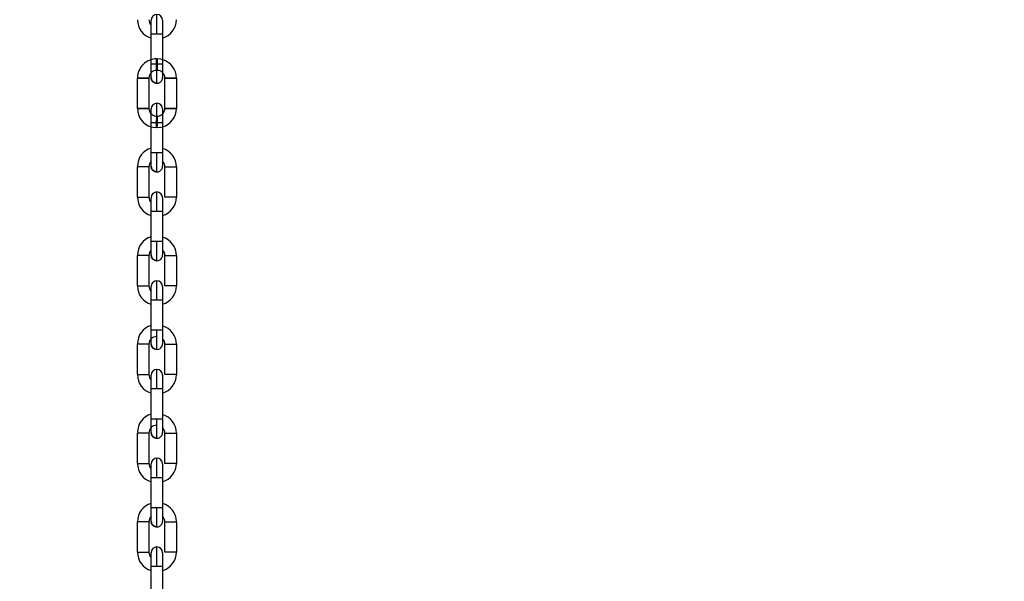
# Model space of a CAD drawing. Header units: inches. Extents: x 170 to 288, y 234 to 248.
# Tile 322 of 480: x 235.46 to 235.911, y 243.499 to 243.756. Entities that reach past the tile are written whole.
import ezdxf

# ---------------------------------------------------------------- set-up
doc = ezdxf.new("R2010")
doc.units = ezdxf.units.IN
doc.header["$LTSCALE"] = 0.25
doc.header["$MEASUREMENT"] = 0
doc.layers.add('ANNOTATIONS', color=1, linetype='Continuous')
doc.layers.add('STANDARD Z GUIDE MOTOR LH', color=7, linetype='Continuous')
doc.styles.add('ARIAL', font='arial.ttf', dxfattribs={"height": 0.09375})
doc.dimstyles.new('STANDARD$0', dxfattribs={"dimtxt": 0.09375, "dimasz": 0.09375, "dimexe": 0.03125, "dimexo": 0.046875, "dimgap": 0.09, "dimtad": 0, "dimtih": 1, "dimtoh": 1, "dimdec": 4, "dimzin": 0, "dimdsep": 46, "dimtxsty": 'ARIAL', "dimcen": 0.09, "dimadec": 0, "dimazin": 0, "dimtfac": 1, "dimtdec": 4, "dimtofl": 0, "dimtmove": 0, "dimatfit": 1, "dimfxl": 1, "dimtolj": 1, "dimtzin": 0, "dimarcsym": 0})

# ---------------------------------------------------------------- blocks, each defined once
blk = doc.blocks.new('*D42')
at = {"layer": 'ANNOTATIONS', "color": 0, "lineweight": -2, "transparency": 16777216}
for p, q in [((234.7269041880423, 244.1437778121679), (236.4418407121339, 244.1437778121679)), ((236.4105907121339, 244.0500278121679), (236.4105907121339, 242.2801168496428)), ((236.4105907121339, 240.2331944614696), (236.4105907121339, 242.0031054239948)), ((235.1331541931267, 240.1394444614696), (236.4418407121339, 240.1394444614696))]:
    blk.add_line(p, q, dxfattribs=at)
at = {"layer": 'ANNOTATIONS', "color": 0, "transparency": 16777216}
for points in [[(236.3949657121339, 244.0500278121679), (236.4262157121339, 244.0500278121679), (236.4105907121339, 244.1437778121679)], [(236.3949657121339, 240.2331944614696), (236.4262157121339, 240.2331944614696), (236.4105907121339, 240.1394444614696)]]:
    blk.add_solid(points, dxfattribs=at)
at = {"layer": 'defpoints', "color": 0, "transparency": 16777216}
for p in [(234.6800291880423, 244.1437778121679), (236.4105907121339, 244.1437778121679), (235.0862791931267, 240.1394444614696)]:
    blk.add_point(p, dxfattribs=at)
at = {"layer": 'ANNOTATIONS', "color": 0, "transparency": 16777216, "insert": (236.4105907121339, 242.1416111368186), "char_height": 0.09375, "attachment_point": 5, "style": 'ARIAL'}
blk.add_mtext('\\A1;OPENING HEIGHT', dxfattribs=at)

msp = doc.modelspace()

# ---------------------------------------------------------------- linework, layer by layer
at = {"layer": 'STANDARD Z GUIDE MOTOR LH'}
for p, q in [((235.5204095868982, 243.7357479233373), (235.5204098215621, 243.7496586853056)), ((235.5256591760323, 243.7496585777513), (235.5256589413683, 243.735747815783)), ((235.5229030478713, 243.7381204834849), (235.5231654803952, 243.7381204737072)), ((235.5231654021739, 243.7328711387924), (235.5229029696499, 243.7328711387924)), ((235.5141099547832, 243.7154172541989), (235.5141101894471, 243.7293280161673)), ((235.5193595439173, 243.729327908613), (235.5193593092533, 243.715417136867)), ((235.5267083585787, 243.7154169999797), (235.526708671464, 243.7293277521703)), ((235.5319579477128, 243.729327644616), (235.5319577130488, 243.7154168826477)), ((235.5229025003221, 243.7118737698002), (235.5231650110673, 243.7118737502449)), ((235.5204087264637, 243.6950865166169), (235.5204090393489, 243.7089972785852)), ((235.5231648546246, 243.7066244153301), (235.5229024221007, 243.7066244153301)), ((235.5256583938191, 243.7089971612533), (235.5256580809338, 243.6950863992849)), ((235.5141090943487, 243.6747558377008), (235.5141094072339, 243.6886665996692)), ((235.5193587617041, 243.6886665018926), (235.5193584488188, 243.6747557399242)), ((235.5267074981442, 243.6747555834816), (235.5267078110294, 243.6886663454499)), ((235.5319571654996, 243.6886662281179), (235.5319568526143, 243.6747554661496)), ((235.5204078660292, 243.6544251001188), (235.5204081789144, 243.6683358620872)), ((235.5256575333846, 243.6683357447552), (235.5256572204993, 243.6544250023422)), ((235.5141082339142, 243.6340944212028), (235.5141085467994, 243.6480051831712)), ((235.5193579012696, 243.6480050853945), (235.5193575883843, 243.6340943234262)), ((235.526706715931, 243.6340941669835), (235.526706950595, 243.6480049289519)), ((235.5319563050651, 243.6480048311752), (235.5319560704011, 243.6340940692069)), ((235.520407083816, 243.6137636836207), (235.5204073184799, 243.6276744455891)), ((235.52565667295, 243.6276743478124), (235.5256564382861, 243.6137635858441)), ((235.514107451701, 243.59343302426), (235.514107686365, 243.6073437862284)), ((235.519357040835, 243.6073436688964), (235.5193568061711, 243.5934329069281)), ((235.5267058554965, 243.5934327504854), (235.5267061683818, 243.6073435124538)), ((235.5319555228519, 243.6073434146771), (235.5319552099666, 243.5934326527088)), ((235.5204062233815, 243.5731022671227), (235.5204065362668, 243.5870130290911)), ((235.5256558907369, 243.5870129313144), (235.5256555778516, 243.573102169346)), ((235.5141065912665, 243.552771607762), (235.5141069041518, 243.5666823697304)), ((235.5193562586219, 243.5666822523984), (235.5193559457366, 243.55277149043)), ((235.5267050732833, 243.5527713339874), (235.5267053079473, 243.5666821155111)), ((235.5319546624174, 243.5666819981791), (235.5319543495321, 243.5527712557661)), ((235.5204054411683, 243.5324408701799), (235.5204056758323, 243.5463516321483)), ((235.5256550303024, 243.5463515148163), (235.5256547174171, 243.5324407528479)), ((235.5230300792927, 243.5324408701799), (235.5204054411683, 243.5324408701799)), ((235.5141058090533, 243.5121102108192), (235.5141060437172, 243.5260209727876)), ((235.5193553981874, 243.5260208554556), (235.5193550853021, 243.5121100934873)), ((235.5267042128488, 243.5121099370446), (235.5267045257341, 243.526020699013)), ((235.5319538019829, 243.526020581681), (235.5319535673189, 243.5121098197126)), ((235.5204049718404, 243.5095925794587), (235.5204049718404, 243.5118581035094)), ((235.5204045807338, 243.4917794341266), (235.5204048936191, 243.5056901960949)), ((235.5256541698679, 243.5056901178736), (235.5256539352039, 243.4917793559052))]:
    msp.add_line(p, q, dxfattribs=at)
at = {"layer": 'STANDARD Z GUIDE MOTOR LH', "flags": 128}
for points in [[(235.5204098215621, 243.7496586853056), (235.5204098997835, 243.7508619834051), (235.5204098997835, 243.754020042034), (235.5204099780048, 243.7547870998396)], [(235.5204098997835, 243.7540199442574), (235.5204099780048, 243.7547870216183), (235.5204099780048, 243.7558265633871)], [(235.5230345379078, 243.7496586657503), (235.5230345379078, 243.7513740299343), (235.5230346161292, 243.7530234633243), (235.5230346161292, 243.7558759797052), (235.5230346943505, 243.7569694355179), (235.5230346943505, 243.7584511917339)], [(235.5256593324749, 243.7558264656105), (235.5256593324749, 243.7553569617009), (235.5256592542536, 243.7547869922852), (235.5256592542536, 243.7520189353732), (235.5256591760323, 243.7508618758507)], [(235.5256593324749, 243.7553569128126), (235.5256592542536, 243.7547869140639)], [(235.5256592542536, 243.7520187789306), (235.5256591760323, 243.7508616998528), (235.5256591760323, 243.7496583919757)], [(235.5204098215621, 243.7496586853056), (235.5206095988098, 243.7496586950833), (235.5211785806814, 243.7496586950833), (235.5220300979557, 243.7496586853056), (235.5230345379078, 243.7496586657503)], [(235.5230345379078, 243.7496586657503), (235.5240388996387, 243.749658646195), (235.524890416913, 243.749658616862), (235.5254593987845, 243.7496585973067), (235.5256591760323, 243.7496585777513)], [(235.5229029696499, 243.7328711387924), (235.5229029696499, 243.7354958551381), (235.5229030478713, 243.7365002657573), (235.5229030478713, 243.7381204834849)], [(235.5231654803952, 243.7381204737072), (235.5231654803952, 243.7354957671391), (235.5231654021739, 243.7344913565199), (235.5231654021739, 243.7328711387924)], [(235.5256589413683, 243.7377594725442), (235.5248808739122, 243.7379514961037), (235.5231654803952, 243.7381204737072)], [(235.5204094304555, 243.7295798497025), (235.5204094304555, 243.7306193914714), (235.5204095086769, 243.73138647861), (235.5204095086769, 243.7345446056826), (235.5204095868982, 243.7357479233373)], [(235.5230342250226, 243.7357479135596), (235.5220297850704, 243.7357479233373), (235.5211783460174, 243.735747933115), (235.5206093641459, 243.735747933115), (235.5204095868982, 243.7357479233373)], [(235.5230340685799, 243.7269551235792), (235.5230340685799, 243.7295305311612), (235.5230341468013, 243.7308629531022), (235.5230341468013, 243.7323830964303), (235.5230342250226, 243.7340325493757), (235.5230342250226, 243.7357479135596)], [(235.5256589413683, 243.735747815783), (235.5254590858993, 243.7357478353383), (235.5248901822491, 243.7357478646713), (235.5240386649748, 243.7357478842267), (235.5230342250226, 243.7357479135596)], [(235.5256589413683, 243.735747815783), (235.525658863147, 243.7345444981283), (235.525658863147, 243.732321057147), (235.5256587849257, 243.7313863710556), (235.5256587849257, 243.7295797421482)], [(235.5193595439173, 243.729327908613), (235.5191597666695, 243.7293279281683), (235.518590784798, 243.7293279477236), (235.5177392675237, 243.7293279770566), (235.5167349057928, 243.729327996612), (235.5157304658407, 243.7293280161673), (235.5148789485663, 243.7293280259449), (235.5143100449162, 243.7293280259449), (235.5141101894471, 243.7293280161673)], [(235.5141101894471, 243.7293280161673), (235.5143100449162, 243.729327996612), (235.5148789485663, 243.7293279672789), (235.5157304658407, 243.7293279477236), (235.5167349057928, 243.7293279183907), (235.5177392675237, 243.7293278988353), (235.518590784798, 243.7293278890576), (235.5191597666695, 243.7293278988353), (235.5193595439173, 243.729327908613)], [(235.5230340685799, 243.7269551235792), (235.5220296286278, 243.7271549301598), (235.5211781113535, 243.7277239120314), (235.5206092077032, 243.7285754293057), (235.5204094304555, 243.7295798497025)], [(235.526708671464, 243.7293277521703), (235.5269084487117, 243.729327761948), (235.5274773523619, 243.7293277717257), (235.5283288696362, 243.729327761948), (235.5293333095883, 243.7293277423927), (235.5303377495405, 243.7293277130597), (235.5311892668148, 243.7293276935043), (235.5317581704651, 243.7293276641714), (235.5319579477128, 243.729327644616)], [(235.5319579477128, 243.729327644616), (235.5317581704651, 243.7293276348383), (235.5311892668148, 243.7293276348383), (235.5303377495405, 243.729327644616), (235.5283288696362, 243.7293276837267), (235.5274773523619, 243.7293277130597), (235.5269084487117, 243.729327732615), (235.526708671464, 243.7293277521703)], [(235.5141099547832, 243.7154172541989), (235.5157301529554, 243.7154172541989), (235.5177390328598, 243.7154172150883), (235.5185905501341, 243.715417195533), (235.5191594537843, 243.7154171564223), (235.5193593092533, 243.715417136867)], [(235.5193593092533, 243.715417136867), (235.5177390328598, 243.715417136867), (235.5157301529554, 243.7154171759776), (235.5148787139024, 243.7154172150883), (235.5143097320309, 243.7154172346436), (235.5141099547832, 243.7154172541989)], [(235.5204090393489, 243.7089972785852), (235.5204090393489, 243.7113576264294), (235.5204091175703, 243.7124239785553), (235.5204091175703, 243.7151651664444)], [(235.5230336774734, 243.7089972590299), (235.5230337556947, 243.7107126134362), (235.5230337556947, 243.7138821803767), (235.523033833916, 243.7152145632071), (235.523033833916, 243.7177897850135)], [(235.5256584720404, 243.7151650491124), (235.5256584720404, 243.7133584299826), (235.5256583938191, 243.7124237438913)], [(235.5319577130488, 243.7154168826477), (235.5317579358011, 243.715416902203), (235.5311889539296, 243.7154169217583), (235.5303374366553, 243.715416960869), (235.5293329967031, 243.7154169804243), (235.5283286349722, 243.7154169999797), (235.5267083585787, 243.7154169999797)], [(235.5267083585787, 243.7154169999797), (235.5269081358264, 243.7154169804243), (235.5274771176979, 243.7154169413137), (235.5283286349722, 243.7154169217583), (235.5293329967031, 243.715416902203), (235.5303374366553, 243.7154168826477), (235.5319577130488, 243.7154168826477)], [(235.5229024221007, 243.7066244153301), (235.5229024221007, 243.7092491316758), (235.5229025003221, 243.7102535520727)], [(235.5229025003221, 243.7118737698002), (235.5229025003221, 243.7102534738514)], [(235.5231650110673, 243.7118737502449), (235.5231650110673, 243.7116739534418), (235.523164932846, 243.7111049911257), (235.523164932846, 243.7082446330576), (235.5231648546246, 243.7073931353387)], [(235.5256584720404, 243.7133585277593), (235.5256583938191, 243.7124238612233), (235.5256583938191, 243.7089971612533)], [(235.5204089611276, 243.7069854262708), (235.5211870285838, 243.7067934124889), (235.5229024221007, 243.7066244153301)], [(235.5204090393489, 243.7089972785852), (235.5220292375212, 243.7089972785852), (235.5240381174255, 243.7089972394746)], [(235.5231648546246, 243.7066244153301), (235.5231648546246, 243.7073931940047), (235.523164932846, 243.708244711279)], [(235.5231648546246, 243.7066244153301), (235.5248802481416, 243.7067933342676), (235.5256583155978, 243.7069853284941)], [(235.5240381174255, 243.7089972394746), (235.5248896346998, 243.7089972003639), (235.52545853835, 243.7089971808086), (235.5256583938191, 243.7089971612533)], [(235.520408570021, 243.6889184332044), (235.520408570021, 243.6890369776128), (235.5204086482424, 243.6893879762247), (235.5204086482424, 243.692726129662), (235.5204087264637, 243.6938831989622), (235.5204087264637, 243.6950865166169)], [(235.5230333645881, 243.6950864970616), (235.5220290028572, 243.6950865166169), (235.5204087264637, 243.6950865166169)], [(235.5230332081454, 243.6862937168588), (235.5230332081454, 243.686963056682), (235.5230332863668, 243.6877756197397), (235.5230332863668, 243.6902015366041), (235.5230333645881, 243.6917216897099), (235.5230333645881, 243.6950864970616)], [(235.5256580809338, 243.6950863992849), (235.5254583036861, 243.6950864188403), (235.5248893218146, 243.6950864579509), (235.5240378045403, 243.6950864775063), (235.5230333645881, 243.6950864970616)], [(235.5256580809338, 243.6950863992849), (235.5256580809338, 243.6938830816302), (235.5256580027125, 243.6927260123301), (235.5256580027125, 243.6899578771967), (235.5256579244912, 243.689387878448), (235.5256579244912, 243.6889183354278)], [(235.5193587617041, 243.6886665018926), (235.519158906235, 243.6886665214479), (235.5185900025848, 243.6886665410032), (235.5177384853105, 243.6886665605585), (235.5157296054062, 243.6886665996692), (235.5148781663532, 243.6886666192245), (235.5143091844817, 243.6886666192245), (235.5141094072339, 243.6886665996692)], [(235.5230332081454, 243.6862937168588), (235.5220288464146, 243.6864935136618), (235.5211773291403, 243.6870624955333), (235.5206083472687, 243.6879140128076), (235.520408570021, 243.6889184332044)], [(235.5267078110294, 243.6886663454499), (235.5269075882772, 243.6886663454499), (235.5274765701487, 243.6886663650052), (235.528328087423, 243.6886663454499), (235.5293324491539, 243.6886663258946), (235.530336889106, 243.6886663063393), (235.5311884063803, 243.6886662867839), (235.5317573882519, 243.6886662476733), (235.5319571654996, 243.6886662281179)], [(235.5141090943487, 243.6747558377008), (235.5143088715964, 243.6747558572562), (235.5148778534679, 243.6747558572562), (235.5157293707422, 243.6747558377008), (235.5167338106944, 243.6747558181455), (235.5177381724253, 243.6747557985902), (235.5185896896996, 243.6747557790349), (235.5191586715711, 243.6747557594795), (235.5193584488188, 243.6747557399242)], [(235.5204081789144, 243.6683358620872), (235.5204081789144, 243.6695391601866), (235.5204082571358, 243.6706962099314), (235.5204082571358, 243.6734642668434), (235.5204083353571, 243.6740342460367)], [(235.5204082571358, 243.6734642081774), (235.5204083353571, 243.6740342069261), (235.5204083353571, 243.6745037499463)], [(235.5230328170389, 243.6683358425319), (235.5230328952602, 243.6700511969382), (235.5230328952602, 243.6717006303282), (235.5230329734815, 243.6732207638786), (235.5230329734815, 243.6756466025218), (235.5230330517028, 243.6764591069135), (235.5230330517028, 243.6771283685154)], [(235.5256576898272, 243.6745036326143), (235.5256576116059, 243.6743851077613), (235.5256576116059, 243.6706959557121), (235.5256575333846, 243.6695388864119), (235.5256575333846, 243.6683355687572)], [(235.5319568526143, 243.6747554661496), (235.5317570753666, 243.6747554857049), (235.531188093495, 243.6747555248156), (235.5303366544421, 243.6747555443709), (235.5283277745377, 243.6747555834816), (235.5274762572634, 243.6747556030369), (235.5269073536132, 243.6747556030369), (235.5267074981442, 243.6747555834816)], [(235.5204081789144, 243.6683358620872), (235.5206079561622, 243.6683358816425), (235.5211769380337, 243.6683358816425), (235.522028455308, 243.6683358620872), (235.5230328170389, 243.6683358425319)], [(235.5230328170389, 243.6683358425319), (235.524037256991, 243.6683358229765), (235.5248887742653, 243.6683358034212), (235.5254577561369, 243.6683357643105), (235.5256575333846, 243.6683357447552)], [(235.5204077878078, 243.6482570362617), (235.5204077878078, 243.6500636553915), (235.5204078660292, 243.6509983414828), (235.5204078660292, 243.6544251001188)], [(235.5240370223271, 243.6544250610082), (235.5220281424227, 243.6544251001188), (235.5211766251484, 243.6544251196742), (235.5206077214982, 243.6544251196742), (235.5204078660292, 243.6544251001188)], [(235.5230324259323, 243.6456323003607), (235.5230324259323, 243.648207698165), (235.5230325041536, 243.6495401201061), (235.5230325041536, 243.6527097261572), (235.5230325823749, 243.6544250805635)], [(235.5256572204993, 243.6544250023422), (235.5254574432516, 243.6544250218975), (235.5248884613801, 243.6544250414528), (235.5240370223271, 243.6544250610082)], [(235.5256572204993, 243.6544250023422), (235.5256572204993, 243.652064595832), (235.525657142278, 243.6509982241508), (235.525657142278, 243.6482569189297)], [(235.5193579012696, 243.6480050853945), (235.5191581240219, 243.6480051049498), (235.5185891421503, 243.6480051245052), (235.517737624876, 243.6480051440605), (235.5167332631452, 243.6480051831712), (235.515728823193, 243.6480051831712), (235.5148773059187, 243.6480052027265), (235.5143083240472, 243.6480052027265), (235.5141085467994, 243.6480051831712)], [(235.5230324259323, 243.6456323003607), (235.5220279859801, 243.645832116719), (235.5211764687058, 243.6464010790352), (235.5206075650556, 243.6472525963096), (235.5204077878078, 243.6482570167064)], [(235.526706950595, 243.6480049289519), (235.526906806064, 243.6480049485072), (235.5274757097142, 243.6480049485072), (235.5283272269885, 243.6480049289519), (235.5303361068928, 243.6480048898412), (235.5311875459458, 243.6480048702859), (235.5317565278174, 243.6480048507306), (235.5319563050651, 243.6480048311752)], [(235.5141082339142, 243.6340944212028), (235.5143080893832, 243.6340944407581), (235.5157285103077, 243.6340944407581), (235.5167329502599, 243.6340944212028), (235.5177373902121, 243.6340943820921), (235.5185888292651, 243.6340943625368), (235.5191578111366, 243.6340943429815), (235.5193575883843, 243.6340943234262)], [(235.5204073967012, 243.6315768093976), (235.5204074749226, 243.6320357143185), (235.5204074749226, 243.6338423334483)], [(235.5230320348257, 243.6276744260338), (235.5230320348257, 243.6293897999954), (235.523032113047, 243.6310392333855), (235.523032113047, 243.633891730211), (235.5230321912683, 243.634985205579), (235.5230321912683, 243.6364669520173)], [(235.5256568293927, 243.6338422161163), (235.5256568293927, 243.6328026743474), (235.5256567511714, 243.6320355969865), (235.5256567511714, 243.6288774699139), (235.52565667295, 243.6276741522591)], [(235.5256568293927, 243.6328027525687), (235.5256567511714, 243.6320356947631)], [(235.5319560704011, 243.6340940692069), (235.5317562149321, 243.6340940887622), (235.5311873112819, 243.6340941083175), (235.5303357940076, 243.6340941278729), (235.5283269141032, 243.6340941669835), (235.5274754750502, 243.6340941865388), (235.5269064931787, 243.6340941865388), (235.526706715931, 243.6340941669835)], [(235.5204073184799, 243.6276744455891), (235.5204073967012, 243.6288777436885), (235.5204073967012, 243.6311011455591), (235.5204074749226, 243.6320358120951)], [(235.5256567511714, 243.6288776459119), (235.52565667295, 243.6276743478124)], [(235.5204073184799, 243.6276744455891), (235.520607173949, 243.6276744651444), (235.5211760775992, 243.6276744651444), (235.5220275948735, 243.6276744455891), (235.5240364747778, 243.6276744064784)], [(235.5240364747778, 243.6276744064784), (235.5248879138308, 243.6276743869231), (235.5254568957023, 243.6276743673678), (235.52565667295, 243.6276743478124)], [(235.5204069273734, 243.6075956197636), (235.5204069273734, 243.6086351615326), (235.5204070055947, 243.6094022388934), (235.5204070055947, 243.612560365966), (235.520407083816, 243.6137636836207)], [(235.5230317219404, 243.6137636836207), (235.5220273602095, 243.6137636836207), (235.5211758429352, 243.6137637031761), (235.5206068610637, 243.6137637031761), (235.520407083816, 243.6137636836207)], [(235.5230315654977, 243.6049708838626), (235.5230315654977, 243.6064527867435), (235.5230316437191, 243.6075463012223), (235.5230316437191, 243.6103988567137), (235.5230317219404, 243.6120483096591), (235.5230317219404, 243.6137636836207)], [(235.5256564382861, 243.6137635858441), (235.5254565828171, 243.6137636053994), (235.5248876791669, 243.6137636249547), (235.5240361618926, 243.6137636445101), (235.5230317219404, 243.6137636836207)], [(235.5256564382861, 243.6137635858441), (235.5256563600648, 243.6125602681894), (235.5256563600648, 243.6094021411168), (235.5256562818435, 243.6086350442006), (235.5256562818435, 243.6075955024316)], [(235.519357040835, 243.6073436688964), (235.5191572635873, 243.6073436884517), (235.5185882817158, 243.6073437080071), (235.5177368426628, 243.6073437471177), (235.5157279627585, 243.6073437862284), (235.514107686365, 243.6073437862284)], [(235.5230315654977, 243.6049708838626), (235.5220271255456, 243.605170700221), (235.5211756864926, 243.6057396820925), (235.5206067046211, 243.6065911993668), (235.5204069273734, 243.6075956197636)], [(235.5267061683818, 243.6073435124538), (235.5269059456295, 243.6073435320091), (235.528326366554, 243.6073435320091), (235.5293308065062, 243.6073435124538), (235.5303352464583, 243.6073434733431), (235.5311867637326, 243.6073434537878), (235.5317556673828, 243.6073434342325), (235.5319555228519, 243.6073434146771)], [(235.514107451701, 243.59343302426), (235.5157277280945, 243.59343302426), (235.5167320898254, 243.5934330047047), (235.5177365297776, 243.5934329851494), (235.5185880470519, 243.5934329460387), (235.5191570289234, 243.5934329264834), (235.5193568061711, 243.5934329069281)], [(235.5204065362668, 243.5870130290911), (235.5204065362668, 243.5893733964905), (235.5204066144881, 243.5904397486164), (235.5204066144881, 243.5931809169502)], [(235.5230311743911, 243.5870130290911), (235.5230312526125, 243.5887283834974), (235.5230312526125, 243.5903778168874), (235.5230313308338, 243.5918979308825), (235.5230313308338, 243.5951362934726), (235.5230314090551, 243.5956366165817), (235.5230314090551, 243.5958055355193)], [(235.5256559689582, 243.5931808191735), (235.5256559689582, 243.5904394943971), (235.5256558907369, 243.5893731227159)], [(235.5319552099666, 243.5934326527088), (235.5317554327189, 243.5934326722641), (235.5311864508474, 243.5934326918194), (235.5303349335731, 243.5934327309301), (235.5293305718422, 243.5934327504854), (235.52832613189, 243.5934327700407), (235.5269056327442, 243.5934327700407), (235.5267058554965, 243.5934327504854)], [(235.5256559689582, 243.5904396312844), (235.5256558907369, 243.5893732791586), (235.5256558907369, 243.5870129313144)], [(235.5204065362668, 243.5870130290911), (235.5206063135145, 243.5870130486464), (235.5220268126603, 243.5870130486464), (235.5230311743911, 243.5870130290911)], [(235.5230311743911, 243.5870130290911), (235.5240356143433, 243.5870130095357), (235.5248871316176, 243.5870129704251), (235.5254561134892, 243.5870129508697), (235.5256558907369, 243.5870129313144)], [(235.5204061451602, 243.5669342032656), (235.5204061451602, 243.5696755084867), (235.5204062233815, 243.5707418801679), (235.5204062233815, 243.5731022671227)], [(235.5230309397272, 243.5731022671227), (235.522026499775, 243.573102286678), (235.5206060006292, 243.573102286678), (235.5204062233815, 243.5731022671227)], [(235.5230307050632, 243.5643094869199), (235.5230307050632, 243.564478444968), (235.5230307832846, 243.5649788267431), (235.5230307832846, 243.5682173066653), (235.5230308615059, 243.569737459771), (235.5230308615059, 243.571386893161), (235.5230309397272, 243.5731022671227)], [(235.5256555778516, 243.573102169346), (235.5254558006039, 243.5731021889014), (235.5248868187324, 243.5731022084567), (235.5240353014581, 243.5731022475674), (235.5230309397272, 243.5731022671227)], [(235.5256555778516, 243.573102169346), (235.5256555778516, 243.5718988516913), (235.5256554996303, 243.5707417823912), (235.5256554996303, 243.5674036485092), (235.525655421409, 243.5670526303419), (235.525655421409, 243.5669341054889)], [(235.5193562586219, 243.5666822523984), (235.5191564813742, 243.5666822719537), (235.5185874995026, 243.5666823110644), (235.5177359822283, 243.5666823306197), (235.5167315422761, 243.566682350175), (235.5157271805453, 243.5666823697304), (235.5141069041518, 243.5666823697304)], [(235.5230307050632, 243.5643094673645), (235.5220263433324, 243.5645092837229), (235.5211748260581, 243.5650782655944), (235.5206058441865, 243.5659297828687), (235.5204061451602, 243.5669342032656)], [(235.5267053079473, 243.5666821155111), (235.5283255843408, 243.5666821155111), (235.529330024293, 243.5666820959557), (235.5303343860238, 243.5666820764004), (235.5311859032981, 243.5666820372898), (235.5317548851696, 243.5666820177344), (235.5319546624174, 243.5666819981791)], [(235.5141065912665, 243.552771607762), (235.5167313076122, 243.552771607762), (235.5177356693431, 243.5527715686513), (235.5185871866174, 243.5527715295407), (235.5191561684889, 243.5527715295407), (235.5193559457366, 243.55277149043)], [(235.5204058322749, 243.5514799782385), (235.5204058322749, 243.5525195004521)], [(235.523030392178, 243.5463515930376), (235.523030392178, 243.5480669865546), (235.5230304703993, 243.5497164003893), (235.5230304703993, 243.5525688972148), (235.5230305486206, 243.5536623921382), (235.5230305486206, 243.5551441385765)], [(235.525655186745, 243.5525193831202), (235.525655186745, 243.5520498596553), (235.5256551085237, 243.5514798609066), (235.5256551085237, 243.5487117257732), (235.5256550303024, 243.5475546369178), (235.5256550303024, 243.546351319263)], [(235.525655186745, 243.5520498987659), (235.5256551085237, 243.5514799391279)], [(235.5319543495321, 243.5527712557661), (235.5317545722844, 243.5527712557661), (235.5311856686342, 243.5527712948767), (235.5303341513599, 243.5527712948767), (235.5293297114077, 243.5527713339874), (235.5283252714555, 243.5527713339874), (235.5274737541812, 243.552771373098), (235.526904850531, 243.552771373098), (235.5267050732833, 243.5527713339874)], [(235.5204056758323, 243.5463516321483), (235.5204057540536, 243.5475549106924), (235.5204057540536, 243.550712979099), (235.5204058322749, 243.5514800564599)], [(235.5256551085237, 243.5487118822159), (235.5256550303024, 243.5475548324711)], [(235.5204056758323, 243.5463516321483), (235.5220259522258, 243.5463516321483), (235.523030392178, 243.5463515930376)], [(235.523030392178, 243.5463515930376), (235.5240347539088, 243.5463515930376), (235.5248862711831, 243.546351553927), (235.5254552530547, 243.546351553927), (235.5256550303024, 243.5463515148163)], [(235.5204052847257, 243.5262728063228), (235.5204052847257, 243.5280794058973), (235.520405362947, 243.5290141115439), (235.520405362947, 243.5312375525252), (235.5204054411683, 243.5324408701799)], [(235.52302992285, 243.5236480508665), (235.52302992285, 243.5262234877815), (235.5230300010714, 243.5275559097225), (235.5230300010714, 243.5290760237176), (235.5230300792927, 243.530725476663), (235.5230300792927, 243.5324408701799)], [(235.5256547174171, 243.5324407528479), (235.5254549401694, 243.5324407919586), (235.5248860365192, 243.5324407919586), (235.5240345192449, 243.5324408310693), (235.5230300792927, 243.5324408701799)], [(235.5256547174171, 243.5324407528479), (235.5256547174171, 243.5290139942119), (235.5256546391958, 243.528079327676), (235.5256546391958, 243.5262726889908)], [(235.5193553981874, 243.5260208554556), (235.5191556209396, 243.5260208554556), (235.5185866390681, 243.5260208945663), (235.5177351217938, 243.5260209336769), (235.516730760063, 243.5260209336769), (235.5157263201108, 243.5260209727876), (235.5141060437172, 243.5260209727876)], [(235.52302992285, 243.5236480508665), (235.5220254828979, 243.5238478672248), (235.5211739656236, 243.5244168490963), (235.5206050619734, 243.5252683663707), (235.5204052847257, 243.5262728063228)], [(235.5267045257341, 243.526020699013), (235.5293291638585, 243.526020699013), (235.5303336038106, 243.5260206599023), (235.5311851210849, 243.5260206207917), (235.5317540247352, 243.5260206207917), (235.5319538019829, 243.526020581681)], [(235.5141058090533, 243.5121102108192), (235.5157260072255, 243.5121102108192), (235.5167304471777, 243.5121101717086), (235.5177348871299, 243.5121101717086), (235.5185864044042, 243.5121101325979), (235.5191553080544, 243.5121100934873), (235.5193550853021, 243.5121100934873)], [(235.5230295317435, 243.5056901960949), (235.5230295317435, 243.5074055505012), (235.5230296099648, 243.5090550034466), (235.5230296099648, 243.5105751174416), (235.5230296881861, 243.5119075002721), (235.5230296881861, 243.5144827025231)], [(235.5256543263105, 243.5118579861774), (235.5256543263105, 243.5100514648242)], [(235.5319535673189, 243.5121098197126), (235.5317537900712, 243.5121098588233), (235.5311848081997, 243.5121098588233), (235.5303332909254, 243.512109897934), (235.5293288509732, 243.5121099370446), (235.5267042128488, 243.5121099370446)], [(235.5204048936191, 243.5056901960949), (235.5204048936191, 243.5091169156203), (235.5204049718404, 243.5100515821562)], [(235.5256542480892, 243.5091167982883), (235.5256542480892, 243.5068933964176), (235.5256541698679, 243.5056901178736)], [(235.5256542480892, 243.506893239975), (235.5256541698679, 243.5056899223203)], [(235.5256543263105, 243.5100513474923), (235.5256542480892, 243.5091166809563)], [(235.5204048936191, 243.5056901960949), (235.5206046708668, 243.5056902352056), (235.5220250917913, 243.5056902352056), (235.5230295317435, 243.5056901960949)], [(235.5230295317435, 243.5056901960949), (235.5240339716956, 243.5056901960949), (235.5248854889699, 243.5056901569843), (235.5254543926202, 243.5056901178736), (235.5256541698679, 243.5056901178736)]]:
    msp.add_lwpolyline(points, dxfattribs=at)
at = {"layer": 'STANDARD Z GUIDE MOTOR LH'}
for centre, radius, start, end in [((235.5229034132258, 243.7560784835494), 0.008792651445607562, 179.9988299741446, 253.5247191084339), ((235.5229034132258, 243.7560784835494), 0.003543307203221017, 179.9988299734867, 225.2739186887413), ((235.5230346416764, 243.7558265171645), 0.002624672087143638, 359.979854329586, 179.9798341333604), ((235.5231658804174, 243.7560784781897), 0.00879265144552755, 286.4729408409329, 359.998829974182), ((235.5229028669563, 243.7293278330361), 0.008792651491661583, 89.9988299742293, 179.9988299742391), ((235.5231653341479, 243.7293278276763), 0.00879265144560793, 359.9988299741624, 73.52471910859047), ((235.5229028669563, 243.7293278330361), 0.003543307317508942, 89.99882997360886, 179.998829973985), ((235.5231653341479, 243.7293278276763), 0.003543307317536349, 45.2739186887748, 89.99882997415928), ((235.5230341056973, 243.7295797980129), 0.002624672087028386, 179.9988299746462, 359.9994094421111), ((235.5231653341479, 243.7293278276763), 0.003543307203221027, 359.9988299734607, 45.2739186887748), ((235.5229025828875, 243.7154170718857), 0.008792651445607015, 179.9988299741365, 253.5247190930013), ((235.5229025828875, 243.7154170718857), 0.003543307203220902, 179.9988299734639, 225.273918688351), ((235.5230338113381, 243.7151651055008), 0.002624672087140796, 359.979854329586, 179.9798341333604), ((235.5231650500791, 243.715417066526), 0.003543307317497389, 269.9988299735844, 359.9988299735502), ((235.5231650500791, 243.715417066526), 0.008792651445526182, 286.4729408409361, 359.998829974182), ((235.5229025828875, 243.7154170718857), 0.003543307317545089, 225.273918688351, 269.9988299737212), ((235.5229078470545, 243.6888162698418), 0.00879265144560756, 106.4727034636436, 179.9985925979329), ((235.5231645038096, 243.6886664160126), 0.008792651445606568, 359.9988299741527, 73.52471910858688), ((235.522902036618, 243.6886664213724), 0.003543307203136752, 134.7240831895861, 179.9988299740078), ((235.523033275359, 243.6889183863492), 0.002624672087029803, 179.9988299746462, 359.9994094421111), ((235.5231645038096, 243.6886664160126), 0.003543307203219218, 359.9988299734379, 45.27391868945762), ((235.5229017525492, 243.674755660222), 0.008792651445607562, 179.9988299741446, 253.5247191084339), ((235.5229017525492, 243.674755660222), 0.00354330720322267, 179.9988299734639, 225.2741811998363), ((235.5230329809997, 243.6745036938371), 0.002624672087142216, 359.979854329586, 179.9798341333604), ((235.5231642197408, 243.6747556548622), 0.008792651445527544, 286.4729408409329, 359.998829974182), ((235.5229078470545, 243.6481762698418), 0.00879265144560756, 106.4727034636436, 179.9985925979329), ((235.5231636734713, 243.6480050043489), 0.008792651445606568, 359.9988299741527, 73.52471910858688), ((235.5229012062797, 243.6480050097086), 0.003543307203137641, 134.7240469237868, 179.998829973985), ((235.5230324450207, 243.6482569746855), 0.002624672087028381, 179.9988299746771, 359.9994094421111), ((235.5231636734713, 243.6480050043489), 0.003543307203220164, 359.9988299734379, 45.27391868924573), ((235.5229009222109, 243.6340942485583), 0.008792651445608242, 179.9988299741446, 253.5247191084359), ((235.5229009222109, 243.6340942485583), 0.003543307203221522, 179.9988299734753, 225.2739186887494), ((235.5230321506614, 243.6338422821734), 0.002624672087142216, 359.979854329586, 179.9798341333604), ((235.5231633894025, 243.6340942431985), 0.008792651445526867, 286.4729408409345, 359.9988299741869), ((235.5229078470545, 243.6075362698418), 0.00879265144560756, 106.4727034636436, 179.9985925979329), ((235.523162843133, 243.6073435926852), 0.008792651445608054, 359.9988299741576, 73.52471910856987), ((235.5229003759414, 243.6073435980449), 0.003543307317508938, 89.99882997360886, 179.9988299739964), ((235.5230316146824, 243.6075955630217), 0.002624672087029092, 179.9988299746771, 359.9994094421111), ((235.523162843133, 243.6073435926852), 0.003543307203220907, 359.9988299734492, 45.27368438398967), ((235.5229000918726, 243.5934328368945), 0.008792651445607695, 179.9988299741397, 253.5247190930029), ((235.5229000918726, 243.5934328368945), 0.003543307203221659, 179.9988299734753, 225.2739186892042), ((235.5230313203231, 243.5931808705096), 0.002624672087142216, 359.979854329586, 179.9798341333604), ((235.5231625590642, 243.5934328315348), 0.00879265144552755, 286.4729408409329, 359.998829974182), ((235.5229078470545, 243.5668962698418), 0.00879265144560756, 106.4727034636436, 179.9985925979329), ((235.5231620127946, 243.5666821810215), 0.008792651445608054, 359.9988299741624, 73.52471910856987), ((235.5228995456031, 243.5666821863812), 0.003543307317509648, 89.99882997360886, 179.9988299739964), ((235.5230307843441, 243.566934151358), 0.002624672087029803, 179.9988299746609, 359.9994094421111), ((235.5231620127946, 243.5666821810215), 0.0035433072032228, 359.9988299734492, 45.27404698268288), ((235.5228992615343, 243.5527714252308), 0.008792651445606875, 179.9988299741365, 253.5247191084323), ((235.5228992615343, 243.5527714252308), 0.003543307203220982, 179.9988299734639, 225.2739186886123), ((235.5230304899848, 243.5525194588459), 0.002624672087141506, 359.979854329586, 179.9798341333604), ((235.5231617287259, 243.5527714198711), 0.008792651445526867, 286.4729408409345, 359.998829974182), ((235.5228986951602, 243.5260207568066), 0.00879265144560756, 106.4727034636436, 179.9985925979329), ((235.5231611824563, 243.5260207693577), 0.008792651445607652, 359.9988299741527, 73.52471910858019), ((235.5228987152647, 243.5260207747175), 0.003543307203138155, 134.7241337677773, 179.998829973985), ((235.5230299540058, 243.5262727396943), 0.002624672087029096, 179.9988299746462, 359.9994094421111), ((235.5231611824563, 243.5260207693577), 0.003543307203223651, 359.9988299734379, 45.27431858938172), ((235.522898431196, 243.5121100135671), 0.008792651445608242, 179.9988299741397, 253.5247191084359), ((235.522898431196, 243.5121100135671), 0.003543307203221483, 179.9988299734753, 225.2739186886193), ((235.5230296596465, 243.5118580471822), 0.002624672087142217, 359.979854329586, 179.9798341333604), ((235.5231608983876, 243.5121100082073), 0.008792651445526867, 286.4729408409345, 359.9988299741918)]:
    msp.add_arc(centre, radius, start, end, dxfattribs=at)

# ---------------------------------------------------------------- dimensions: what is measured, and where the dimension line sits
at = {"layer": 'ANNOTATIONS'}
dim = msp.add_linear_dim(base=(236.4105907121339, 244.1437778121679), p1=(235.0862791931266, 240.1394444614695), p2=(234.6800291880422, 244.1437778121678), angle=90, text='OPENING HEIGHT', dimstyle='STANDARD$0', dxfattribs=at)
dim.commit()
dim.dimension.update_dxf_attribs({"geometry": '*D42', "text_midpoint": (236.4105907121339, 242.1416111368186)})

doc.saveas('drawing.dxf')
